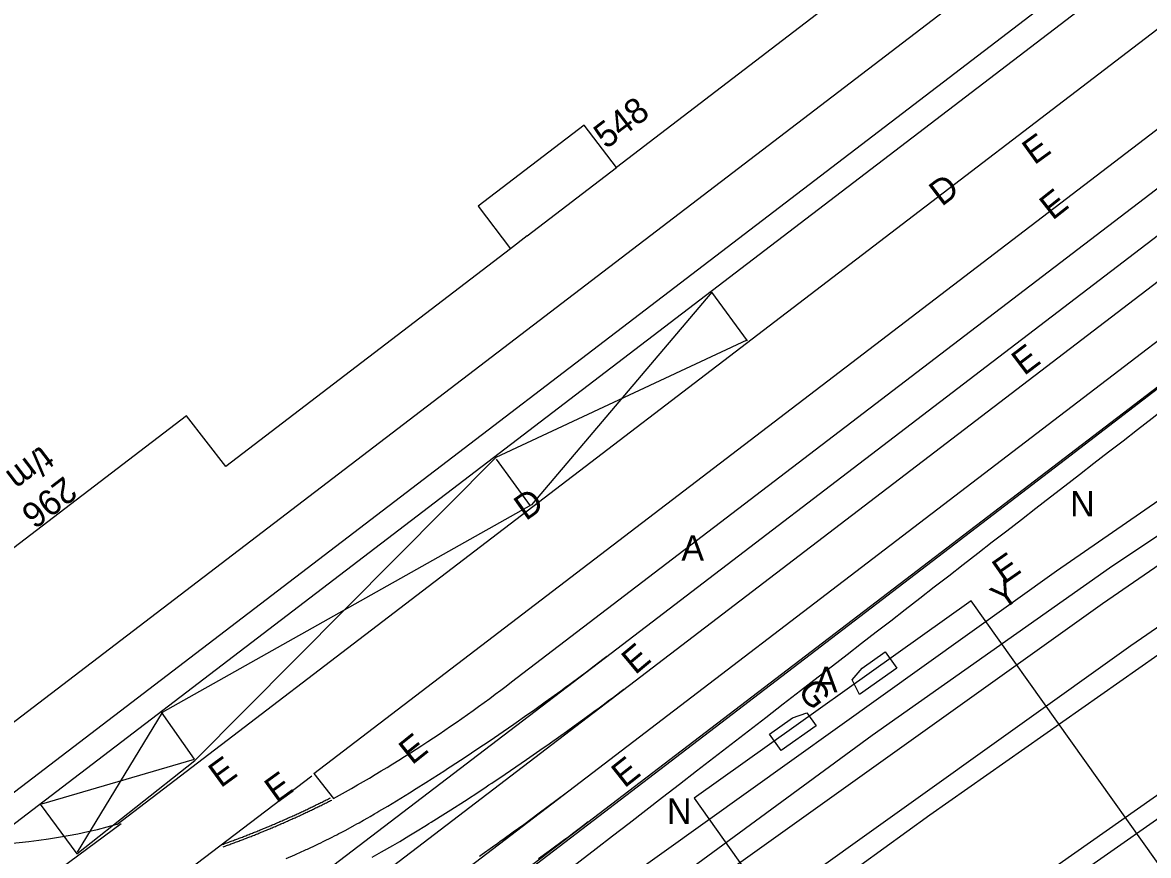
# Model space of a CAD drawing. Extents: x 81617 to 82144, y 454649 to 455150.
# Drawn here: x 81935.65 to 81979.96, y 454987.03 to 455019.81 of the extents above; entities that cross this region are included whole.
import ezdxf

# ---------------------------------------------------------------- set-up
doc = ezdxf.new("R2010")
doc.units = 0
for name, color, linetype in [('B-WE-OG-TOPOGRAFIE-G', 7, 'Continuous'), ('B-WE-VW-MARKERING-G', 7, 'Continuous'), ('N-OI-KL-VRI_KABELGEUL-G', 7, 'Continuous')]:
    doc.layers.add(name, color=color, linetype=linetype)

msp = doc.modelspace()

# ---------------------------------------------------------------- linework, layer by layer
at = {"layer": 'B-WE-OG-TOPOGRAFIE-G'}
for p, q in [((81931.626, 454989.485), (82015.551, 455053.618)), ((81933.895, 454988.445), (82016.096, 455051.261)), ((81933.895, 454988.445), (82016.096, 455051.261)), ((81939.353, 454988.255), (82021.103, 455050.726)), ((81934.497, 454987.657), (82014.995, 455049.171)), ((81947.114, 454990.261), (82016.627, 455043.38)), ((81955.11, 454994.03), (82019.634, 455043.337)), ((81955.5, 455011.41), (81959.027, 455014.102)), ((81955.5, 455011.41), (81954.853, 455010.91)), ((81972.974, 454997.053), (81962.08, 454989.284)), ((81981.277, 454985.41), (81972.974, 454997.053)), ((81947.114, 454990.261), (81947.886, 454989.271)), ((81962.08, 454989.284), (81970.379, 454977.638))]:
    msp.add_line(p, q, dxfattribs=at)
for points in [[(81959.785, 454983.825), (81978.143, 454996.941), (81996.774, 455009.764), (82016.278, 455022.758), (82037.965, 455036.748), (82038.034, 455036.785), (82041.792, 455039.152), (82061.121, 455051.062), (82076.512, 455060.199), (82092.497, 455069.379)], [(82030.925, 455069.129), (82004.844, 455049.189), (81975.375, 455026.635), (81959.027, 455014.102), (81957.75, 455015.769), (81953.575, 455012.577), (81954.853, 455010.91), (81943.651, 455002.333), (81942.096, 455004.327), (81925.488, 454991.645), (81917.988, 455001.456), (81919.227, 455002.404), (81912.922, 455010.683), (81911.678, 455009.728), (81884.652, 455045.067)], [(81960.485, 454981.872), (81961.152, 454982.351), (81979.261, 454995.289), (81997.857, 455008.089), (82017.331, 455021.062), (82038.916, 455034.987), (82038.973, 455035.017), (82042.795, 455037.425), (82062.097, 455049.318), (82077.455, 455058.435), (82093.547, 455067.677)], [(82094.196, 455067.034), (82080.353, 455059.107), (82061.604, 455047.995), (82058.217, 455045.922), (82040.23, 455034.796), (82020.805, 455022.33), (82020.067, 455021.852), (81999.057, 455007.868), (81989.298, 455001.207), (81971.359, 454988.622), (81965.928, 454984.683)], [(81973.12, 455005.933), (82051.907, 455066.14)], [(81873.49, 454927.861), (81874.235, 454928.464), (81874.684, 454928.824), (81874.834, 454928.943), (81875.133, 454929.183), (81876.035, 454929.897), (81876.336, 454930.134), (81876.944, 454930.61), (81877.553, 454931.084), (81877.859, 454931.32), (81878.164, 454931.557), (81879.083, 454932.264), (81879.697, 454932.734), (81880.618, 454933.44), (81881.483, 454934.1), (82053.484, 455065.539)], [(82052.863, 455062.717), (81907.219, 454951.42), (81881.918, 454932.086), (81881.368, 454931.665), (81879.897, 454930.54), (81879.014, 454929.861), (81878.133, 454929.178), (81876.818, 454928.147), (81876.529, 454927.916), (81876.383, 454927.802), (81875.945, 454927.452), (81875.222, 454926.872), (81874.931, 454926.636), (81874.646, 454926.404), (81874.501, 454926.287), (81873.923, 454925.815), (81873.138, 454925.168), (81872.64, 454924.754), (81871.896, 454924.132), (81871.4, 454923.716), (81870.675, 454923.104)], [(82053.734, 455061.577), (81908.09, 454950.28), (81882.79, 454930.946), (81882.24, 454930.525), (81880.77, 454929.401), (81879.891, 454928.725), (81879.015, 454928.046), (81877.708, 454927.021), (81877.419, 454926.791), (81877.274, 454926.677), (81876.842, 454926.332), (81876.122, 454925.754), (81875.835, 454925.522), (81875.549, 454925.289), (81875.405, 454925.173), (81874.834, 454924.706), (81874.053, 454924.062), (81873.558, 454923.651), (81872.817, 454923.032), (81872.324, 454922.618), (81871.758, 454922.14)], [(81950.581, 454979.048), (81950.258, 454979.457), (81951.016, 454980.007), (81957.307, 454984.609), (81976.332, 454998.23), (81995.586, 455011.524), (82010.894, 455021.673), (82036.711, 455038.408), (82036.761, 455038.448), (82038.729, 455039.685), (82059.085, 455052.226), (82059.468, 455052.453)], [(82045.659, 455031.568), (82023.867, 455017.635), (82003.98, 455004.472), (81992.321, 454996.518), (81980.684, 454988.403), (81980.535, 454988.615), (81973.576, 454983.735), (81961.735, 454975.174), (81956.622, 454971.406), (81956.136, 454972.02)], [(82022.537, 455018.09), (82001.572, 455004.136), (81991.859, 454997.506), (81973.972, 454984.959), (81956.136, 454972.02)], [(81996.533, 455017.836), (81976.69, 455002.613), (81951.736, 454983.533), (81941.467, 454975.587)], [(81901.778, 454951.416), (81947.621, 454986.447), (81958.806, 454994.995), (81973.12, 455005.933)], [(81953.104, 454990.93), (81953.524, 454991.209), (81954.046, 454991.56), (81954.566, 454991.915), (81954.98, 454992.201), (81955.496, 454992.561), (81955.598, 454992.634), (81955.804, 454992.779), (81956.214, 454993.071), (81956.826, 454993.514), (81957.029, 454993.662), (81957.13, 454993.737), (81957.232, 454993.811), (81957.838, 454994.261), (81958.14, 454994.488), (81958.541, 454994.792), (81958.641, 454994.869)], [(81968.299, 454993.944), (81968.695, 454994.406), (81969.59, 454995.042), (81970.048, 454994.398), (81968.589, 454993.361), (81968.299, 454993.944)], [(81949.407, 454986.967), (81949.771, 454987.169), (81950.221, 454987.428), (81950.489, 454987.585), (81950.844, 454987.797), (81951.11, 454987.958), (81951.549, 454988.228), (81951.636, 454988.283), (81951.724, 454988.337), (81952.288, 454988.692), (81952.504, 454988.829), (81953.041, 454989.174), (81953.683, 454989.593), (81953.896, 454989.733), (81954.002, 454989.804), (81954.109, 454989.874), (81954.639, 454990.229), (81954.851, 454990.372), (81955.483, 454990.804), (81956.008, 454991.168), (81956.217, 454991.314), (81956.321, 454991.388), (81956.426, 454991.461), (81957.05, 454991.905), (81957.361, 454992.129), (81957.774, 454992.429), (81958.083, 454992.656), (81958.185, 454992.732), (81958.288, 454992.807), (81958.493, 454992.96), (81958.698, 454993.112), (81958.902, 454993.266), (81959.208, 454993.496), (81959.309, 454993.574)], [(81966.512, 454992.649), (81966.876, 454992.131), (81965.497, 454991.155), (81965.041, 454991.8), (81965.948, 454992.442), (81966.512, 454992.649)], [(81946.019, 454986.917), (81946.359, 454987.06), (81946.415, 454987.085), (81946.752, 454987.234), (81946.808, 454987.26), (81946.864, 454987.285), (81947.21, 454987.447), (81947.3, 454987.49), (81947.389, 454987.534), (81947.478, 454987.577), (81947.834, 454987.755), (81947.922, 454987.801), (81948.011, 454987.846), (81948.099, 454987.893), (81948.188, 454987.939), (81948.364, 454988.032), (81948.715, 454988.223), (81948.802, 454988.272), (81948.89, 454988.32), (81949.064, 454988.418), (81949.238, 454988.518), (81949.325, 454988.567), (81949.499, 454988.668), (81949.585, 454988.719), (81949.672, 454988.769), (81950.018, 454988.975), (81950.363, 454989.183), (81950.878, 454989.501), (81951.136, 454989.662), (81951.52, 454989.904), (81952.262, 454990.379), (81952.367, 454990.448), (81952.473, 454990.516), (81953.104, 454990.93)], [(81957.035, 454989.488), (81956.684, 454989.221), (81956.281, 454988.917), (81955.978, 454988.691), (81955.369, 454988.242), (81955.165, 454988.094), (81954.961, 454987.945), (81954.552, 454987.651), (81954.449, 454987.578), (81954.347, 454987.504), (81954.141, 454987.358), (81953.729, 454987.068), (81953.625, 454986.996)], [(81957.906, 454988.348), (81957.601, 454988.115), (81957.295, 454987.884), (81957.09, 454987.731), (81956.988, 454987.654), (81956.371, 454987.197), (81955.958, 454986.896)]]:
    msp.add_lwpolyline(points, dxfattribs=at)
for centre, radius, start, end in [((81920.975, 455037.985), 55.653, 298.9179, 307.8322), ((81933.229, 455010.318), 22.896, 254.2228, 285.5122)]:
    msp.add_arc(centre, radius, start, end, dxfattribs=at)
at = {"layer": 'B-WE-VW-MARKERING-G'}
for p, q in [((81955.64, 455000.795), (81954.304, 455002.622)), ((81930.414, 454977.529), (81947.033, 454990.169)), ((81939.522, 454988.277), (81930.537, 454981.632))]:
    msp.add_line(p, q, dxfattribs=at)
for points in [[(81964.176, 455007.28), (81962.773, 455009.199), (81955.682, 455000.825), (81941.137, 454992.661), (81937.796, 454987.157)], [(81936.345, 454989.054), (81937.778, 454987.093), (81942.426, 454990.774), (81954.28, 455002.707), (81964.16, 455007.32)], [(81936.405, 454989.059), (81942.419, 454990.82), (81941.117, 454992.671)], [(81943.505, 454987.465), (81943.549, 454987.481), (81943.593, 454987.496), (81943.637, 454987.512), (81943.682, 454987.528), (81943.726, 454987.544), (81943.77, 454987.56), (81943.814, 454987.576), (81943.858, 454987.593), (81943.902, 454987.609), (81943.946, 454987.625), (81943.99, 454987.641), (81944.034, 454987.658), (81944.078, 454987.674), (81944.122, 454987.691), (81944.166, 454987.707), (81944.209, 454987.724), (81944.253, 454987.741), (81944.297, 454987.757), (81944.341, 454987.774), (81944.385, 454987.791), (81944.428, 454987.808), (81944.472, 454987.825), (81944.516, 454987.842), (81944.56, 454987.859), (81944.603, 454987.876), (81944.647, 454987.894), (81944.691, 454987.911), (81944.734, 454987.928), (81944.778, 454987.946), (81944.821, 454987.963), (81944.865, 454987.98), (81944.908, 454987.998), (81944.952, 454988.016), (81944.995, 454988.033), (81945.039, 454988.051), (81945.082, 454988.069), (81945.126, 454988.087), (81945.169, 454988.104), (81945.212, 454988.122), (81945.256, 454988.14), (81945.299, 454988.159), (81945.342, 454988.177), (81945.386, 454988.195), (81945.429, 454988.213), (81945.472, 454988.231), (81945.515, 454988.25), (81945.558, 454988.268), (81945.601, 454988.287), (81945.645, 454988.305), (81945.688, 454988.324), (81945.731, 454988.342), (81945.774, 454988.361), (81945.817, 454988.38), (81945.86, 454988.398), (81945.903, 454988.417), (81945.946, 454988.436), (81945.989, 454988.455), (81946.032, 454988.474), (81946.074, 454988.493), (81946.117, 454988.512), (81946.16, 454988.532), (81946.203, 454988.551), (81946.246, 454988.57), (81946.288, 454988.59), (81946.331, 454988.609), (81946.374, 454988.628), (81946.416, 454988.648), (81946.459, 454988.668), (81946.502, 454988.687), (81946.544, 454988.707), (81946.587, 454988.727), (81946.629, 454988.746), (81946.672, 454988.766), (81946.714, 454988.786), (81946.757, 454988.806), (81946.799, 454988.826), (81946.842, 454988.846), (81946.884, 454988.866), (81946.926, 454988.887), (81946.969, 454988.907), (81947.011, 454988.927), (81947.053, 454988.948), (81947.095, 454988.968), (81947.138, 454988.989), (81947.18, 454989.009), (81947.222, 454989.03), (81947.264, 454989.05), (81947.306, 454989.071), (81947.348, 454989.092), (81947.39, 454989.113), (81947.432, 454989.133), (81947.474, 454989.154), (81947.516, 454989.175), (81947.558, 454989.196), (81947.6, 454989.217), (81947.642, 454989.239), (81947.684, 454989.26), (81947.726, 454989.281), (81947.768, 454989.302)], [(81943.538, 454987.371), (81943.583, 454987.386), (81943.627, 454987.402), (81943.671, 454987.418), (81943.716, 454987.434), (81943.76, 454987.45), (81943.804, 454987.466), (81943.848, 454987.483), (81943.892, 454987.499), (81943.937, 454987.515), (81943.981, 454987.531), (81944.025, 454987.548), (81944.069, 454987.564), (81944.113, 454987.581), (81944.157, 454987.597), (81944.201, 454987.614), (81944.245, 454987.631), (81944.289, 454987.647), (81944.333, 454987.664), (81944.377, 454987.681), (81944.421, 454987.698), (81944.465, 454987.715), (81944.508, 454987.732), (81944.552, 454987.749), (81944.596, 454987.766), (81944.64, 454987.783), (81944.684, 454987.801), (81944.727, 454987.818), (81944.771, 454987.835), (81944.815, 454987.853), (81944.859, 454987.87), (81944.902, 454987.888), (81944.946, 454987.905), (81944.989, 454987.923), (81945.033, 454987.941), (81945.077, 454987.958), (81945.12, 454987.976), (81945.164, 454987.994), (81945.207, 454988.012), (81945.251, 454988.03), (81945.294, 454988.048), (81945.338, 454988.066), (81945.381, 454988.084), (81945.424, 454988.103), (81945.468, 454988.121), (81945.511, 454988.139), (81945.554, 454988.158), (81945.598, 454988.176), (81945.641, 454988.195), (81945.684, 454988.213), (81945.727, 454988.232), (81945.77, 454988.251), (81945.814, 454988.269), (81945.857, 454988.288), (81945.9, 454988.307), (81945.943, 454988.326), (81945.986, 454988.345), (81946.029, 454988.364), (81946.072, 454988.383), (81946.115, 454988.402), (81946.158, 454988.421), (81946.201, 454988.44), (81946.244, 454988.46), (81946.287, 454988.479), (81946.33, 454988.499), (81946.372, 454988.518), (81946.415, 454988.538), (81946.458, 454988.557), (81946.501, 454988.577), (81946.544, 454988.596), (81946.586, 454988.616), (81946.629, 454988.636), (81946.672, 454988.656), (81946.714, 454988.676), (81946.757, 454988.696), (81946.799, 454988.716), (81946.842, 454988.736), (81946.884, 454988.756), (81946.927, 454988.776), (81946.969, 454988.796), (81947.012, 454988.817), (81947.054, 454988.837), (81947.097, 454988.858), (81947.139, 454988.878), (81947.181, 454988.899), (81947.224, 454988.919), (81947.266, 454988.94), (81947.308, 454988.96), (81947.35, 454988.981), (81947.393, 454989.002), (81947.435, 454989.023), (81947.477, 454989.044), (81947.519, 454989.065), (81947.561, 454989.086), (81947.603, 454989.107), (81947.645, 454989.128), (81947.687, 454989.149), (81947.729, 454989.171), (81947.771, 454989.192), (81947.813, 454989.213)]]:
    msp.add_lwpolyline(points, dxfattribs=at)
at = {"layer": 'N-OI-KL-VRI_KABELGEUL-G'}
for points in [[(82023.747, 455027.975), (82023.427, 455028.446), (81978.425, 454998.341), (81969.078, 454991.751)], [(81969.078, 454991.751), (81925.426, 454959.701)]]:
    msp.add_lwpolyline(points, dxfattribs=at)
for points, degree in [([(82003.532, 455022.378), (81991.339, 455012.933), (81979.146, 455003.488), (81966.954, 454994.044)], 3), ([(81966.954, 454994.044), (81954.516, 454984.42), (81942.079, 454974.796), (81941.008, 454974.125), (81939.937, 454973.455), (81933.631, 454968.575), (81927.325, 454963.696), (81926.798, 454963.288), (81926.621, 454962.646), (81926.355, 454961.682), (81926.09, 454960.718), (81925.901, 454960.035), (81925.325, 454959.623), (81922.434, 454957.557), (81919.543, 454955.49), (81917.87, 454954.23), (81916.197, 454952.97), (81913.406, 454950.849), (81910.615, 454948.728), (81908.564, 454947.145), (81906.513, 454945.562), (81905.944, 454945.123), (81905.225, 454945.147), (81904.815, 454945.16), (81904.405, 454945.174), (81903.693, 454945.197), (81903.126, 454944.765), (81893.683, 454937.565), (81884.239, 454930.365), (81883.469, 454929.731), (81882.698, 454929.096), (81879.285, 454926.178), (81875.872, 454923.259), (81872.421, 454920.321), (81868.97, 454917.382), (81867.082, 454915.724), (81865.195, 454914.067), (81863.45, 454912.271), (81861.704, 454910.475), (81860.838, 454909.482), (81859.972, 454908.49), (81859.86, 454908.361), (81859.97, 454908.23), (81860.094, 454908.077), (81860.218, 454907.925), (81863.368, 454903.762), (81866.518, 454899.599), (81866.598, 454899.497), (81866.679, 454899.395)], 4)]:
    msp.add_open_spline(points, degree=degree, dxfattribs=at)

# ---------------------------------------------------------------- texts
at = {"layer": 'B-WE-OG-TOPOGRAFIE-G'}
for s, rotation, p in [('548', 37.3577, (81958.618, 455014.805)), ('E', 35.9227, (81975.464, 455014.183)), ('D', 37.3039, (81971.821, 455012.547)), ('E', 38.3541, (81976.182, 455012.003)), ('E', 37.1979, (81975.065, 455005.889)), ('t/m', 217.3533, (81936.396, 455003.196)), ('296', 217.3533, (81937.29, 455001.991)), ('D', 35.3624, (81955.454, 455000.179)), ('E', 34.8586, (81974.271, 454997.687)), ('Y', 34.778, (81974.207, 454996.655)), ('E', 39.9499, (81959.758, 454994.118)), ('G', 306.5158, (81966.12, 454993.512)), ('E', 38.6732, (81950.975, 454990.572)), ('E', 36.0981, (81943.444, 454989.666)), ('E', 38.3388, (81959.334, 454989.659)), ('E', 35.8506, (81945.645, 454989.066))]:
    msp.add_text(s, height=1, rotation=rotation, dxfattribs=at).set_placement(p)
for s, p in [('N', (81976.876, 455000.371)), ('A', (81961.575, 454998.634)), ('A', (81966.829, 454993.456)), ('N', (81961.006, 454988.274))]:
    msp.add_text(s, height=1, dxfattribs=at).set_placement(p)

doc.saveas('drawing.dxf')
